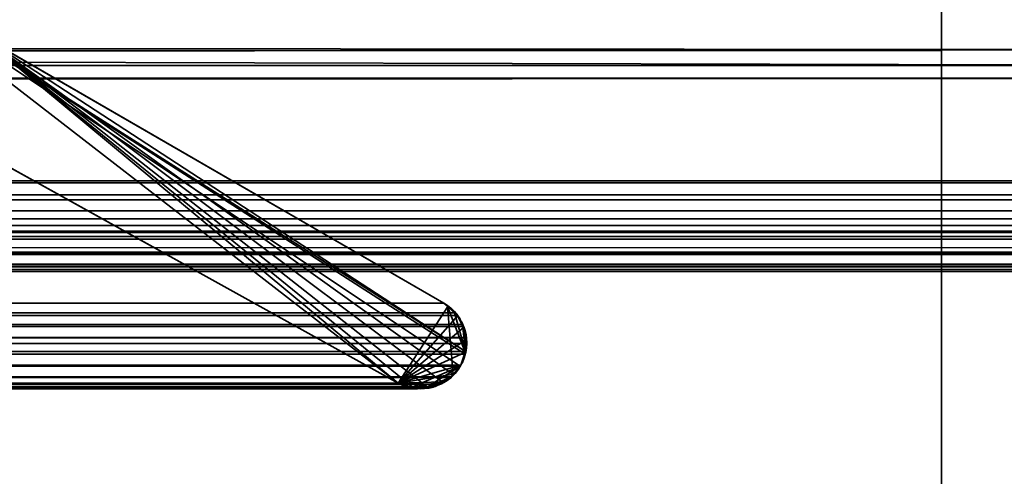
# Model space of a CAD drawing. Header units: millimetres. Extents: x -587 to 3688, y -115 to 120.
# Tile 809 of 960: x 3501.53 to 3509.51, y -5.45 to -1.75. Entities that reach past the tile are written whole.
import ezdxf

# ---------------------------------------------------------------- set-up
doc = ezdxf.new("R2010")
doc.units = ezdxf.units.MM
doc.layers.add('151', color=7, linetype='Continuous', true_color=0xffffff)

# ---------------------------------------------------------------- blocks, each defined once
blk = doc.blocks.new('UG_SURFACE_003')
at = {"layer": '151', "color": 252, "linetype": 'Continuous', "lineweight": 35}
for points in [[(3687.5, -40, 2198), (3687.5, 110, 2198), (2312.5, 110, 2198), (2312.5, -40, 2198)], [(2462.5001, -40, 2048.0001), (2462.5001, 110, 2048.0001), (3537.4999, 110, 2048.0001), (3537.4999, -40, 2048.0001)]]:
    blk.add_3dface(points, dxfattribs=at)
blk = doc.blocks.new('UG_SURFACE_087')
at = {"layer": '151', "color": 43, "linetype": 'Continuous', "lineweight": 35}
for points in [[(2490.9999, 0, 2017), (2490.9999, -49, 2017), (3509.0001, -49, 2017), (3509.0001, 0, 2017)], [(3509.0001, 0, 2), (3509.0001, 0, 2017), (3509.0001, -22, 27), (3509.0001, -22, 25)], [(3509.0001, 0, 2017), (3509.0001, -49, 2017), (3509.0001, -32, 27), (3509.0001, -22, 27)], [(2490.9999, 0, 2), (3509.0001, 0, 2), (3509.0001, -2), (2490.9999, -2)], [(3509.0001, 0, 2), (3509.0001, -22, 25), (3509.0001, -22.5, 24)], [(3509.0001, -22.5, 24), (3509.0001, -22.5, 14), (3509.0001, -2), (3509.0001, 0, 2)], [(2490.9999, -47), (2490.9999, -2), (3509.0001, -2), (3509.0001, -47)], [(3509.0001, -47), (3509.0001, -2), (3509.0001, -22.5, 14), (3509.0001, -31.5, 14)]]:
    blk.add_3dface(points, dxfattribs=at)
blk = doc.blocks.new('UG_SURFACE_093')
at = {"layer": '151', "color": 252, "linetype": 'Continuous', "lineweight": 35}
for points in [[(2486.0001, -46.92, 2022.5), (3513.9999, -46.92, 2022.5), (3513.9999, 13.92, 2022.5), (2486.0001, 13.92, 2022.5)], [(2487.5, -46.92, 2020.9999), (2487.5, 13.92, 2020.9999), (3512.5, 13.92, 2020.9999), (3512.5, -46.92, 2020.9999)]]:
    blk.add_3dface(points, dxfattribs=at)
blk = doc.blocks.new('UG_SURFACE_096')
at = {"layer": '151', "color": 7, "linetype": 'Continuous', "lineweight": 35}
for points in [[(3511.8573, -2.122, 2020.3571), (2488.239, 0.3112, 2020.261), (2488.1506, -2.0889, 2020.3493)], [(3511.8573, -2.122, 2020.3571), (3511.7145, 0.3101, 2020.2143), (2488.239, 0.3112, 2020.261)], [(3498.0943, -0.0688, 2006.5944), (3500.2098, -1.2961, 2008.7097), (3504.6005, -4.6975, 2013.1006), (3497.2236, -0.597, 2005.7235)], [(3497.2236, -0.597, 2005.7235), (3504.6005, -4.6975, 2013.1006), (2495.3995, -4.6975, 2013.1006), (2502.7764, -0.597, 2005.7235)], [(3510.9131, -1.9929, 2019.413), (2488.6754, -3.4655, 2019.8245), (2489.1946, -1.1994, 2019.3052)], [(2489.1946, -1.1994, 2019.3052), (3510.7999, -1.207, 2019.2997), (3510.9131, -1.9929, 2019.413)], [(3500.2098, -1.2961, 2008.7097), (3505.146, -4.441, 2013.6461), (3505.1432, -4.4634, 2013.6433)], [(3505.146, -4.441, 2013.6461), (3500.2098, -1.2961, 2008.7097), (3501.1826, -1.8586, 2009.6824)], [(3505.1432, -4.4634, 2013.6433), (3505.1079, -4.5523, 2013.6077), (3505.1003, -4.5617, 2013.6003), (3500.2098, -1.2961, 2008.7097)], [(3504.7131, -4.7307, 2013.2129), (3504.6005, -4.6975, 2013.1006), (3500.2098, -1.2961, 2008.7097), (3505.1003, -4.5617, 2013.6003)], [(3504.9684, -4.0486, 2013.4683), (3501.1826, -1.8586, 2009.6824), (2498.8174, -1.8586, 2009.6824), (2495.0316, -4.0486, 2013.4683)], [(3501.1826, -1.8586, 2009.6824), (3504.9684, -4.0486, 2013.4683), (3505.0569, -4.1272, 2013.5567), (3505.146, -4.441, 2013.6461)], [(3510.9131, -1.9929, 2019.413), (3511.3215, -3.4665, 2019.8216), (2488.6754, -3.4655, 2019.8245)], [(2488.1506, -2.0889, 2020.3493), (2488.0996, -2.2228, 2020.4003), (3511.8971, -2.2253, 2020.3972)], [(2488.1506, -2.0889, 2020.3493), (3511.8971, -2.2253, 2020.3972), (3511.8573, -2.122, 2020.3571)], [(3511.8971, -2.2253, 2020.3972), (2488.0996, -2.2228, 2020.4003), (2487.7818, -3.0566, 2020.7183)], [(2487.7818, -3.0566, 2020.7183), (3512.2182, -3.0566, 2020.7183), (3511.8971, -2.2253, 2020.3972)], [(3512.2635, -3.1716, 2020.7634), (3512.2252, -3.0741, 2020.7253), (2487.7748, -3.0741, 2020.7253), (2487.7365, -3.1716, 2020.7634)], [(2487.7748, -3.0741, 2020.7253), (3512.2252, -3.0741, 2020.7253), (3512.2182, -3.0566, 2020.7183), (2487.7818, -3.0566, 2020.7183)], [(2487.7365, -3.1716, 2020.7634), (2487.7319, -3.2122, 2020.7682), (3512.2681, -3.2122, 2020.7682)], [(2487.7365, -3.1716, 2020.7634), (3512.2681, -3.2122, 2020.7682), (3512.2635, -3.1716, 2020.7634)], [(3512.2786, -3.3021, 2020.7787), (2487.7319, -3.2122, 2020.7682), (2487.7214, -3.3021, 2020.7787)], [(3512.2786, -3.3021, 2020.7787), (3512.2681, -3.2122, 2020.7682), (2487.7319, -3.2122, 2020.7682)], [(2487.7214, -3.3021, 2020.7787), (2487.7303, -3.3666, 2020.7698), (3512.2697, -3.3666, 2020.7698), (3512.2786, -3.3021, 2020.7787)], [(3512.2442, -3.4761, 2020.7443), (2487.7303, -3.3666, 2020.7698), (2487.7379, -3.4209, 2020.7622)], [(3512.2442, -3.4761, 2020.7443), (3512.2621, -3.4209, 2020.7622), (2487.7303, -3.3666, 2020.7698)], [(3512.2621, -3.4209, 2020.7622), (3512.2697, -3.3666, 2020.7698), (2487.7303, -3.3666, 2020.7698)], [(2487.7379, -3.4209, 2020.7622), (2487.7737, -3.513, 2020.7262), (3512.2247, -3.5104, 2020.7248)], [(3512.2247, -3.5104, 2020.7248), (3512.2442, -3.4761, 2020.7443), (2487.7379, -3.4209, 2020.7622)], [(2488.6601, -3.5319, 2019.8398), (2488.6754, -3.4655, 2019.8245), (3511.3215, -3.4665, 2019.8216)], [(3511.3215, -3.4665, 2019.8216), (3511.3399, -3.5319, 2019.8398), (2488.6601, -3.5319, 2019.8398)], [(3512.1737, -3.6004, 2020.6738), (3512.2247, -3.5104, 2020.7248), (2487.7737, -3.513, 2020.7262)], [(3512.1737, -3.6004, 2020.6738), (2487.7737, -3.513, 2020.7262), (2487.7796, -3.5281, 2020.7205)], [(2487.7796, -3.5281, 2020.7205), (2487.859, -3.634, 2020.6411), (3512.1422, -3.6358, 2020.6423)], [(3512.1422, -3.6358, 2020.6423), (3512.1737, -3.6004, 2020.6738), (2487.7796, -3.5281, 2020.7205)], [(2488.5705, -3.6511, 2019.9294), (3511.3399, -3.5319, 2019.8398), (3511.4295, -3.6511, 2019.9294)], [(2488.5705, -3.6511, 2019.9294), (2488.6601, -3.5319, 2019.8398), (3511.3399, -3.5319, 2019.8398)], [(3512.1288, -3.6509, 2020.6287), (2487.859, -3.634, 2020.6411), (2487.8728, -3.6524, 2020.6273)], [(3512.1288, -3.6509, 2020.6287), (3512.1422, -3.6358, 2020.6423), (2487.859, -3.634, 2020.6411)], [(3512.1288, -3.6509, 2020.6287), (2487.8728, -3.6524, 2020.6273), (2487.983, -3.7332, 2020.5169)], [(2487.983, -3.7332, 2020.5169), (3512.017, -3.7332, 2020.5169), (3512.1288, -3.6509, 2020.6287)], [(2488.5633, -3.6559, 2019.9368), (3511.4367, -3.6559, 2019.9368), (3511.5602, -3.7382, 2020.0601), (2488.4398, -3.7382, 2020.0601)], [(3511.4295, -3.6511, 2019.9294), (2488.5633, -3.6559, 2019.9368), (2488.5705, -3.6511, 2019.9294)], [(3511.4295, -3.6511, 2019.9294), (3511.4367, -3.6559, 2019.9368), (2488.5633, -3.6559, 2019.9368)], [(2487.9994, -3.7378, 2020.5004), (3512.0006, -3.7378, 2020.5004), (3512.017, -3.7332, 2020.5169), (2487.983, -3.7332, 2020.5169)], [(2488.1394, -3.7769, 2020.3607), (3511.8606, -3.7769, 2020.3607), (3512.0006, -3.7378, 2020.5004), (2487.9994, -3.7378, 2020.5004)], [(2488.4164, -3.7538, 2020.0837), (3511.5602, -3.7382, 2020.0601), (3511.5836, -3.7538, 2020.0837)], [(2488.4164, -3.7538, 2020.0837), (2488.4398, -3.7382, 2020.0601), (3511.5602, -3.7382, 2020.0601)], [(3511.8027, -3.7931, 2020.3025), (2488.1394, -3.7769, 2020.3607), (2488.1973, -3.7931, 2020.3025)], [(3511.8027, -3.7931, 2020.3025), (3511.8606, -3.7769, 2020.3607), (2488.1394, -3.7769, 2020.3607)], [(2488.1973, -3.7931, 2020.3025), (3511.7061, -3.7758, 2020.2062), (3511.8027, -3.7931, 2020.3025)], [(2488.1973, -3.7931, 2020.3025), (2488.2939, -3.7758, 2020.2062), (3511.7061, -3.7758, 2020.2062)], [(3511.5836, -3.7538, 2020.0837), (2488.2939, -3.7758, 2020.2062), (2488.4164, -3.7538, 2020.0837)], [(3511.5836, -3.7538, 2020.0837), (3511.7061, -3.7758, 2020.2062), (2488.2939, -3.7758, 2020.2062)], [(2494.9443, -4.1299, 2013.5558), (3505.0569, -4.1272, 2013.5567), (3504.9684, -4.0486, 2013.4683)], [(3504.9684, -4.0486, 2013.4683), (2495.0316, -4.0486, 2013.4683), (2494.9443, -4.1299, 2013.5558)], [(2494.9095, -4.1622, 2013.5903), (3505.0807, -4.1484, 2013.5806), (3505.0569, -4.1272, 2013.5567)], [(3505.0569, -4.1272, 2013.5567), (2494.9443, -4.1299, 2013.5558), (2494.9095, -4.1622, 2013.5903)], [(3505.146, -4.441, 2013.6461), (3505.0569, -4.1272, 2013.5567), (3505.0807, -4.1484, 2013.5806), (3505.121, -4.2217, 2013.6209)], [(2494.8614, -4.2638, 2013.6387), (3505.1298, -4.2376, 2013.6297), (3505.121, -4.2217, 2013.6209)], [(3505.121, -4.2217, 2013.6209), (2494.8807, -4.2231, 2013.6194), (2494.8614, -4.2638, 2013.6387)], [(2494.8807, -4.2231, 2013.6194), (3505.121, -4.2217, 2013.6209), (3505.0807, -4.1484, 2013.5806)], [(2494.9095, -4.1622, 2013.5903), (2494.8807, -4.2231, 2013.6194), (3505.0807, -4.1484, 2013.5806)], [(3505.121, -4.2217, 2013.6209), (3505.1298, -4.2376, 2013.6297), (3505.1522, -4.3284, 2013.6521), (3505.1522, -4.3304, 2013.6523)], [(3505.1522, -4.3304, 2013.6523), (3505.1546, -4.3759, 2013.6547), (3505.146, -4.441, 2013.6461), (3505.121, -4.2217, 2013.6209)], [(2494.8614, -4.2638, 2013.6387), (2494.8511, -4.3071, 2013.649), (3505.1522, -4.3284, 2013.6521)], [(2494.8614, -4.2638, 2013.6387), (3505.1522, -4.3284, 2013.6521), (3505.1298, -4.2376, 2013.6297)], [(3505.1522, -4.3304, 2013.6523), (2494.8497, -4.3306, 2013.6502), (2494.8463, -4.3976, 2013.6538)], [(3505.1546, -4.3759, 2013.6547), (3505.1522, -4.3304, 2013.6523), (2494.8463, -4.3976, 2013.6538)], [(3505.1546, -4.3759, 2013.6547), (2494.8463, -4.3976, 2013.6538), (2494.8518, -4.4412, 2013.648)], [(2494.8511, -4.3071, 2013.649), (2494.8497, -4.3306, 2013.6502), (3505.1522, -4.3304, 2013.6523)], [(2494.8511, -4.3071, 2013.649), (3505.1522, -4.3304, 2013.6523), (3505.1522, -4.3284, 2013.6521)], [(3505.1546, -4.3759, 2013.6547), (2494.8518, -4.4412, 2013.648), (2494.8521, -4.4415, 2013.648)], [(2494.8521, -4.4415, 2013.648), (3505.146, -4.441, 2013.6461), (3505.1546, -4.3759, 2013.6547)], [(3505.1432, -4.4634, 2013.6433), (3505.146, -4.441, 2013.6461), (2494.8521, -4.4415, 2013.648)], [(2494.8521, -4.4415, 2013.648), (2494.8921, -4.5523, 2013.6077), (3505.1079, -4.5523, 2013.6077)], [(3505.1079, -4.5523, 2013.6077), (3505.1432, -4.4634, 2013.6433), (2494.8521, -4.4415, 2013.648)], [(2494.8997, -4.5617, 2013.6003), (3505.1003, -4.5617, 2013.6003), (3505.1079, -4.5523, 2013.6077), (2494.8921, -4.5523, 2013.6077)], [(2494.9684, -4.6469, 2013.5317), (3505.0316, -4.6469, 2013.5317), (3505.1003, -4.5617, 2013.6003), (2494.8997, -4.5617, 2013.6003)], [(3504.8232, -4.735, 2013.3233), (3504.7562, -4.7435, 2013.2561), (3504.7131, -4.7307, 2013.2129), (3505.1003, -4.5617, 2013.6003)], [(3504.8232, -4.735, 2013.3233), (3505.1003, -4.5617, 2013.6003), (3505.0316, -4.6469, 2013.5317)], [(3505.0316, -4.6469, 2013.5317), (2494.9684, -4.6469, 2013.5317), (2494.9722, -4.6518, 2013.5276)], [(3505.0278, -4.6518, 2013.5276), (3505.0316, -4.6469, 2013.5317), (2494.9722, -4.6518, 2013.5276)], [(2494.9722, -4.6518, 2013.5276), (2495.0671, -4.7059, 2013.433), (3504.9329, -4.7059, 2013.433), (3505.0278, -4.6518, 2013.5276)], [(2495.3995, -4.6975, 2013.1006), (3504.6005, -4.6975, 2013.1006), (3504.7131, -4.7307, 2013.2129), (2495.2869, -4.7307, 2013.2129)], [(3505.0316, -4.6469, 2013.5317), (3505.0278, -4.6518, 2013.5276), (3504.9329, -4.7059, 2013.433), (3504.8232, -4.735, 2013.3233)], [(3504.8985, -4.7255, 2013.3986), (2495.0671, -4.7059, 2013.433), (2495.1015, -4.7255, 2013.3986)], [(3504.8985, -4.7255, 2013.3986), (3504.9329, -4.7059, 2013.433), (2495.0671, -4.7059, 2013.433)], [(2495.1015, -4.7255, 2013.3986), (2495.1768, -4.735, 2013.3233), (3504.8232, -4.735, 2013.3233), (3504.8985, -4.7255, 2013.3986)], [(3504.7562, -4.7435, 2013.2561), (2495.1768, -4.735, 2013.3233), (2495.2438, -4.7435, 2013.2561)], [(3504.7562, -4.7435, 2013.2561), (3504.8232, -4.735, 2013.3233), (2495.1768, -4.735, 2013.3233)], [(2495.2438, -4.7435, 2013.2561), (3504.7131, -4.7307, 2013.2129), (3504.7562, -4.7435, 2013.2561)], [(2495.2438, -4.7435, 2013.2561), (2495.2869, -4.7307, 2013.2129), (3504.7131, -4.7307, 2013.2129)], [(3504.9329, -4.7059, 2013.433), (3504.8985, -4.7255, 2013.3986), (3504.8232, -4.735, 2013.3233)]]:
    blk.add_3dface(points, dxfattribs=at)
blk = doc.blocks.new('UG_SURFACE_097')
at = {"layer": '151', "color": 7, "linetype": 'Continuous', "lineweight": 35}
for points in [[(3498.0943, -0.0688, -7), (3500.2098, -1.2961, -7), (3504.6005, -4.6975, -7), (3497.2236, -0.597, -7)], [(3497.2236, -0.597, 2005.7235), (3504.6005, -4.6975, 2013.1006), (3500.2098, -1.2961, 2008.7097), (3498.0943, -0.0688, 2006.5944)], [(3497.2236, -0.597, -7), (3504.6005, -4.6975, -7), (3504.6005, -4.6975, 2013.1006), (3497.2236, -0.597, 2005.7235)], [(3504.7209, -4.7345, -7), (3504.6005, -4.6975, -7), (3500.2098, -1.2961, -7), (3501.1826, -1.8586, -7)], [(3500.2098, -1.2961, 2008.7097), (3504.6005, -4.6975, 2013.1006), (3501.1818, -1.8582, 2009.6817)], [(3501.1826, -1.8586, 2009.6824), (3501.1818, -1.8582, 2009.6817), (3504.6005, -4.6975, 2013.1006)], [(3504.9684, -4.0486, -7), (3501.1826, -1.8586, -7), (3501.1826, -1.8586, 2009.6824), (3504.9684, -4.0486, 2013.4683)], [(3501.1826, -1.8586, -7), (3504.8406, -4.7341, -7), (3504.7481, -4.7429, -7), (3504.7209, -4.7345, -7)], [(3501.1826, -1.8586, -7), (3504.9572, -4.6916, -7), (3504.8842, -4.7299, -7), (3504.8406, -4.7341, -7)], [(3501.1826, -1.8586, -7), (3505.0457, -4.6273, -7), (3505.0194, -4.6589, -7), (3504.9572, -4.6916, -7)], [(3505.0457, -4.6273, -7), (3501.1826, -1.8586, -7), (3504.9684, -4.0486, -7), (3504.9999, -4.0756, -7)], [(3504.6005, -4.6975, 2013.1006), (3505.0006, -4.0777, 2013.5007), (3504.9684, -4.0486, 2013.4683), (3501.1826, -1.8586, 2009.6824)], [(3504.9999, -4.0756, -7), (3504.9684, -4.0486, -7), (3504.9684, -4.0486, 2013.4683)], [(3504.9684, -4.0486, 2013.4683), (3505.0006, -4.0777, 2013.5007), (3504.9999, -4.0756, -7)], [(3504.6005, -4.6975, 2013.1006), (3505.0821, -4.1509, 2013.582), (3505.0006, -4.0777, 2013.5007)], [(3505.0714, -4.1364, -7), (3504.9999, -4.0756, -7), (3505.0006, -4.0777, 2013.5007)], [(3504.9999, -4.0756, -7), (3505.0714, -4.1364, -7), (3505.0793, -4.152, -7)], [(3505.0793, -4.152, -7), (3505.1277, -4.2458, -7), (3505.1408, -4.4457, -7), (3504.9999, -4.0756, -7)], [(3505.1408, -4.4457, -7), (3505.1079, -4.5523, -7), (3505.0457, -4.6273, -7), (3504.9999, -4.0756, -7)], [(3505.0006, -4.0777, 2013.5007), (3505.0821, -4.1509, 2013.582), (3505.0714, -4.1364, -7)], [(3505.0821, -4.1509, 2013.582), (3505.0793, -4.152, -7), (3505.0714, -4.1364, -7)], [(3505.1289, -4.2465, 2013.6287), (3505.0833, -4.1522, 2013.5834), (3505.0821, -4.1509, 2013.582), (3504.6005, -4.6975, 2013.1006)], [(3505.1277, -4.2458, -7), (3505.0793, -4.152, -7), (3505.0821, -4.1509, 2013.582)], [(3505.0821, -4.1509, 2013.582), (3505.0833, -4.1522, 2013.5834), (3505.1277, -4.2458, -7)], [(3505.0833, -4.1522, 2013.5834), (3505.1289, -4.2465, 2013.6287), (3505.1277, -4.2458, -7)], [(3504.6005, -4.6975, 2013.1006), (3505.1506, -4.3457, 2013.6507), (3505.141, -4.2719, 2013.6411), (3505.1289, -4.2465, 2013.6287)], [(3505.141, -4.2719, -7), (3505.1277, -4.2458, -7), (3505.1289, -4.2465, 2013.6287)], [(3505.1408, -4.4457, -7), (3505.1277, -4.2458, -7), (3505.141, -4.2719, -7), (3505.1477, -4.3454, -7)], [(3505.1289, -4.2465, 2013.6287), (3505.141, -4.2719, 2013.6411), (3505.141, -4.2719, -7)], [(3505.1477, -4.3454, -7), (3505.141, -4.2719, -7), (3505.141, -4.2719, 2013.6411)], [(3505.141, -4.2719, 2013.6411), (3505.1506, -4.3457, 2013.6507), (3505.1477, -4.3454, -7)], [(3505.1434, -4.4464, 2013.6435), (3505.1546, -4.3771, 2013.6547), (3505.1506, -4.3457, 2013.6507), (3504.6005, -4.6975, 2013.1006)], [(3505.1477, -4.3454, -7), (3505.1532, -4.4056, -7), (3505.1408, -4.4457, -7)], [(3505.1532, -4.4056, -7), (3505.1546, -4.3771, 2013.6547), (3505.1434, -4.4464, 2013.6435)], [(3505.1532, -4.4056, -7), (3505.1477, -4.3454, -7), (3505.1506, -4.3457, 2013.6507)], [(3505.1506, -4.3457, 2013.6507), (3505.1546, -4.3771, 2013.6547), (3505.1532, -4.4056, -7)], [(3505.1079, -4.5523, 2013.6077), (3505.1374, -4.4839, 2013.6373), (3505.1434, -4.4464, 2013.6435), (3504.6005, -4.6975, 2013.1006)], [(3505.1408, -4.4457, -7), (3505.1374, -4.4839, 2013.6373), (3505.1079, -4.5523, 2013.6077)], [(3505.1079, -4.5523, 2013.6077), (3505.1079, -4.5523, -7), (3505.1408, -4.4457, -7)], [(3505.1408, -4.4457, -7), (3505.1434, -4.4464, 2013.6435), (3505.1374, -4.4839, 2013.6373)], [(3505.1434, -4.4464, 2013.6435), (3505.1408, -4.4457, -7), (3505.1532, -4.4056, -7)], [(3504.6005, -4.6975, 2013.1006), (3505.0471, -4.6262, 2013.5472), (3505.1079, -4.5523, 2013.6077)], [(3505.0471, -4.6262, 2013.5472), (3505.0457, -4.6273, -7), (3505.1079, -4.5523, -7)], [(3505.1079, -4.5523, -7), (3505.1079, -4.5523, 2013.6077), (3505.0471, -4.6262, 2013.5472)], [(3504.9582, -4.6873, 2013.4583), (3505.022, -4.6566, 2013.5221), (3505.0471, -4.6262, 2013.5472), (3504.6005, -4.6975, 2013.1006)], [(3504.9582, -4.6873, 2013.4583), (3504.6005, -4.6975, 2013.1006), (3504.6594, -4.7238, 2013.1595), (3504.72, -4.728, 2013.2198)], [(3504.6594, -4.7238, 2013.1595), (3504.6005, -4.6975, -7), (3504.7209, -4.7345, -7)], [(3504.6594, -4.7238, 2013.1595), (3504.6005, -4.6975, 2013.1006), (3504.6005, -4.6975, -7)], [(3504.72, -4.728, 2013.2198), (3504.8413, -4.7364, 2013.3412), (3504.9582, -4.6873, 2013.4583)], [(3504.8413, -4.7364, 2013.3412), (3504.854, -4.7372, 2013.3538), (3504.9582, -4.6873, 2013.4583)], [(3504.9572, -4.6916, -7), (3504.9582, -4.6873, 2013.4583), (3504.854, -4.7372, 2013.3538)], [(3504.854, -4.7372, 2013.3538), (3504.8842, -4.7299, -7), (3504.9572, -4.6916, -7)], [(3504.9582, -4.6873, 2013.4583), (3504.9572, -4.6916, -7), (3505.0194, -4.6589, -7)], [(3505.0194, -4.6589, -7), (3505.022, -4.6566, 2013.5221), (3504.9582, -4.6873, 2013.4583)], [(3505.022, -4.6566, 2013.5221), (3505.0194, -4.6589, -7), (3505.0457, -4.6273, -7)], [(3505.0457, -4.6273, -7), (3505.0471, -4.6262, 2013.5472), (3505.022, -4.6566, 2013.5221)], [(3504.7209, -4.7345, -7), (3504.72, -4.728, 2013.2198), (3504.6594, -4.7238, 2013.1595)], [(3504.8406, -4.7341, -7), (3504.8413, -4.7364, 2013.3412), (3504.72, -4.728, 2013.2198)], [(3504.72, -4.728, 2013.2198), (3504.7209, -4.7345, -7), (3504.7481, -4.7429, -7)], [(3504.72, -4.728, 2013.2198), (3504.7481, -4.7429, -7), (3504.8406, -4.7341, -7)], [(3504.8413, -4.7364, 2013.3412), (3504.8406, -4.7341, -7), (3504.8842, -4.7299, -7)], [(3504.8842, -4.7299, -7), (3504.854, -4.7372, 2013.3538), (3504.8413, -4.7364, 2013.3412)]]:
    blk.add_3dface(points, dxfattribs=at)

msp = doc.modelspace()

# ---------------------------------------------------------------- linework, layer by layer
at = {"layer": '151', "color": 252, "linetype": 'Continuous', "lineweight": -3, "true_color": 0x939598}
for p, q in [((3509, 0, 2017), (3509, -49, 2017)), ((3509, 0, 2), (3509, -2)), ((3504.6005, -4.6975, 2013.1005), (3497.2236, -0.597, 2005.7236)), ((3497.2236, -0.597, -7), (3504.6005, -4.6975, -7)), ((3497.2236, -0.597, 2005.7236), (3504.6005, -4.6975, 2013.1005)), ((3504.9683, -4.0486, 2013.4683), (3501.1825, -1.8586, 2009.6825)), ((3504.9683, -4.0486, -7), (3501.1825, -1.8586, -7)), ((3504.9683, -4.0486, 2013.4683), (3501.1825, -1.8586, 2009.6825)), ((2491, -2), (3509, -2)), ((3509, -2), (3509, -47)), ((3512.2183, -3.0566, 2020.7183), (2487.7817, -3.0566, 2020.7183)), ((3511.3398, -3.5319, 2019.8398), (2488.6602, -3.5319, 2019.8398)), ((3512.0169, -3.7332, 2020.5169), (2487.9831, -3.7332, 2020.5169)), ((3504.9683, -4.0486, 2013.4683), (2495.0317, -4.0486, 2013.4683)), ((3504.9683, -4.0486, -7), (3504.9683, -4.0486, 2013.4683)), ((3505.1078, -4.5523, 2013.6078), (2494.8922, -4.5523, 2013.6078)), ((3505.1078, -4.5523, -7), (3505.1078, -4.5523, 2013.6078)), ((3504.6005, -4.6975, 2013.1005), (2495.3995, -4.6975, 2013.1005)), ((3504.6005, -4.6975, -7), (3504.6005, -4.6975, 2013.1005))]:
    msp.add_line(p, q, dxfattribs=at)
for points in [[(3501.2144, -1.4582, -7), (3503.7053, -1.9092, -7), (3506.2426, -0.9513, -7), (3507.8143, 1.0331, -7)], [(3507.8143, 1.0331, 2016.3143), (3506.2426, -0.9513, 2014.7426), (3503.7053, -1.9092, 2012.2053), (3501.2144, -1.4582, 2009.7144)], [(3504.9683, -4.0486, 2013.4683), (3505.1442, -4.1502, 2013.6442), (3505.2065, -4.3746, 2013.7065), (3505.1078, -4.5523, 2013.6078)], [(3505.1078, -4.5523, -7), (3505.2065, -4.3746, -7), (3505.1442, -4.1502, -7), (3504.9683, -4.0486, -7)], [(3504.6005, -4.6975, -7), (3504.7807, -4.7973, -7), (3505.008, -4.7325, -7), (3505.1078, -4.5523, -7)], [(3505.1078, -4.5523, 2013.6078), (3505.008, -4.7325, 2013.508), (3504.7807, -4.7973, 2013.2807), (3504.6005, -4.6975, 2013.1005)]]:
    msp.add_open_spline(points, degree=3, dxfattribs=at)
for points, knots in [([(3504.9683, -4.0486, 2013.4683), (3505.0092, -4.0723, 2013.5092), (3505.0485, -4.1054, 2013.5485), (3505.0999, -4.1743, 2013.5999), (3505.117, -4.2045, 2013.617), (3505.1406, -4.2658, 2013.6406), (3505.1484, -4.2968, 2013.6484), (3505.154, -4.3441, 2013.654), (3505.1548, -4.36, 2013.6548), (3505.1543, -4.4055, 2013.6543), (3505.1503, -4.4355, 2013.6503), (3505.136, -4.4917, 2013.636), (3505.1255, -4.5186, 2013.6255), (3505.1112, -4.5461, 2013.6112), (3505.1095, -4.5492, 2013.6095), (3505.1078, -4.5523, 2013.6078)], [0, 0, 0, 0, 0.297332, 0.297332, 0.475176, 0.475176, 0.626222, 0.626222, 0.700259, 0.700259, 0.839966, 0.839966, 0.981612, 0.981612, 1, 1, 1, 1]), ([(3505.1078, -4.5523, 2013.6078), (3505.0859, -4.5919, 2013.5859), (3505.0579, -4.6254, 2013.5579), (3504.9883, -4.6864, 2013.4883), (3504.9438, -4.7106, 2013.4438), (3504.8522, -4.7408, 2013.3522), (3504.8038, -4.7467, 2013.3038), (3504.7032, -4.7399, 2013.2032), (3504.6499, -4.7248, 2013.1499), (3504.6005, -4.6975, 2013.1005)], [0, 0, 0, 0, 0.194489, 0.194489, 0.448598, 0.448598, 0.709351, 0.709351, 1, 1, 1, 1])]:
    msp.add_open_spline(points, degree=3, knots=knots, dxfattribs=at)

# ---------------------------------------------------------------- block references
for name in ['UG_SURFACE_093', 'UG_SURFACE_003', 'UG_SURFACE_087', 'UG_SURFACE_096', 'UG_SURFACE_097']:
    msp.add_blockref(name, (0, 0), dxfattribs=at)

doc.saveas('drawing.dxf')
